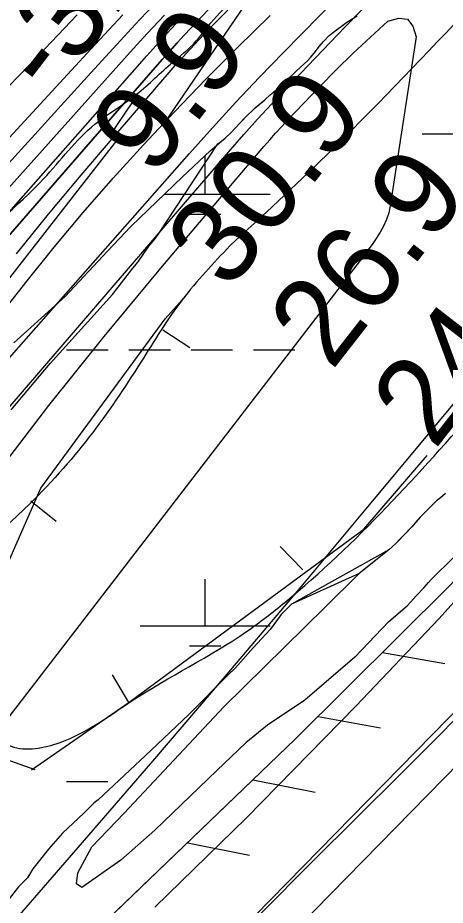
# Model space of a CAD drawing. Extents: x 3297735 to 3335592, y 670436 to 695807.
# Drawn here: x 3315898 to 3316227, y 684036 to 684720 of the extents above; entities that cross this region are included whole.
import ezdxf

# ---------------------------------------------------------------- set-up
doc = ezdxf.new("R2010")
doc.units = 0
for name, color, linetype in [('V-BORW-LINE', 7, 'Continuous'), ('V-FLOD-BASE', 7, 'Continuous'), ('V-LEVE-TOET', 7, 'Continuous'), ('V-RIVR-EDGE', 7, 'Continuous'), ('V-RIVR-RANG', 7, 'Continuous'), ('V-ROAD-CNTR', 7, 'Continuous'), ('V-RRAP-FSHR', 7, 'Continuous'), ('V-RRAP-RVMT', 7, 'Continuous'), ('V-SITE-VEGE', 7, 'Continuous'), ('V-SURV-LINE', 7, 'Continuous'), ('V-TOPO-DPTH', 7, 'Continuous'), ('V-TOPO-MAJR', 7, 'Continuous'), ('V-TOPO-MINR', 7, 'Continuous'), ('V-TOPO-SHOR', 7, 'Continuous'), ('V-TOPO-WATR', 7, 'Continuous'), ('V-UTIL-LINE', 7, 'Continuous'), ('V-WETL-SWMP', 7, 'Continuous')]:
    doc.layers.add(name, color=color, linetype=linetype)

msp = doc.modelspace()

# ---------------------------------------------------------------- linework, layer by layer
at = {"layer": 'V-BORW-LINE'}
for p, q in [((3316009.21, 684479.66), (3316030.15, 684466.01)), ((3315907.7, 684347.66), (3315927.24, 684332.06)), ((3316117.24, 684294.56), (3316099.81, 684312.48)), ((3315983.08, 684192.21), (3315970.41, 684213.77))]:
    msp.add_line(p, q, dxfattribs=at)
for points in [[(3315910.93, 684140.45), (3315857.23, 684159.32), (3315848.52, 684205.76), (3315915.29, 684357.44), (3316011.08, 684488.07), (3316024.29, 684502.77), (3316023.52, 684501.6)], [(3315908.03, 684140.45), (3315983.5, 684192.7), (3316164.27, 684325.84), (3316213.04, 684382.77)]]:
    msp.add_lwpolyline(points, dxfattribs=at)
msp.add_spline([(3316061.01, 684544.36), (3316135.34, 684614.19), (3316346.29, 684828.49), (3316466.3, 684935.52), (3316626.3, 685093.57), (3316788.38, 685244.33), (3316877.47, 685308.24), (3316969.6, 685374.9), (3317033.08, 685411.64), (3317049.18, 685376.6), (3317057.06, 685343.91), (3317039.84, 685309.76), (3316928.31, 685169.53), (3316829.65, 685056.06), (3316730.33, 684938.36), (3316434.29, 684621.25), (3316410.65, 684596.16), (3316253.94, 684422.11), (3316103.33, 684269.5), (3316073.91, 684247.09), (3315985.73, 684193.77), (3315930.13, 684161.55), (3315892.39, 684158.56), (3315864.27, 684183.3), (3315846.92, 684211.68), (3315835.32, 684240.32), (3315902.79, 684341.51), (3315992.43, 684454.77), (3316024.29, 684502.77), (3316061.01, 684544.36)], degree=3, dxfattribs=at)
at = {"layer": 'V-FLOD-BASE'}
msp.add_lwpolyline([(3316315.34, 684260.98), (3316264.14, 684208.97), (3316192.38, 684137.14), (3316124.72, 684069.8), (3316043.99, 683988.62), (3316006.61, 683952.7)], dxfattribs=at)
at = {"layer": 'V-LEVE-TOET'}
for points in [[(3316222.22, 684257.17), (3316265.85, 684305.74), (3316330.18, 684376.57), (3316380.31, 684430.43)], [(3316222.22, 684257.17), (3316157.94, 684189.45), (3316073.84, 684103.41), (3316003.2, 684034.57)]]:
    msp.add_lwpolyline(points, dxfattribs=at)
at = {"layer": 'V-RIVR-EDGE'}
msp.add_spline([(3314332.49, 682283.88), (3314344.9, 682287.34), (3314358.11, 682294.67), (3314374.42, 682306.27), (3314394.23, 682317.08), (3314408.21, 682327.13), (3314425.7, 682339.88), (3314434.25, 682347.62), (3314443.2, 682360.39), (3314457.6, 682381.68), (3314472.41, 682411.9), (3314491.89, 682447.14), (3314503.96, 682468.44), (3314519.93, 682495.54), (3314540.57, 682530.4), (3314569.78, 682579.57), (3314586.92, 682612.5), (3314605.25, 682653.56), (3314623.97, 682696.17), (3314633.36, 682728.33), (3314641.57, 682755.46), (3314653.64, 682774.82), (3314666.86, 682788.36), (3314689.79, 682808.86), (3314699.9, 682821.24), (3314716.62, 682840.2), (3314742.69, 682874.26), (3314774.59, 682914.13), (3314793.27, 682940.45), (3314809.22, 682961.74), (3314829.46, 682991.55), (3314848.16, 683027.19), (3314871.52, 683064.75), (3314895.3, 683112.39), (3314930.72, 683167.75), (3314952.14, 683204.16), (3315057.23, 683357.85), (3315078.23, 683381.84), (3315092.99, 683392.28), (3315101.15, 683395.75), (3315113.56, 683398.05), (3315130.23, 683396.45), (3315136.44, 683396.05), (3315142.65, 683398.75), (3315151.58, 683404.93), (3315172.97, 683426.6), (3315192.78, 683442.06), (3315207.17, 683456.37), (3315216.51, 683472.25), (3315223.52, 683484.25), (3315237.14, 683502.83), (3315242.2, 683511.35), (3315243.01, 683524.54), (3315244.19, 683529.19), (3315255.48, 683547.77), (3315279.6, 683579.13), (3315294, 683598.87), (3315305.28, 683613.19), (3315309.97, 683627.14), (3315311.93, 683637.22), (3315317.77, 683644.96), (3315323.59, 683648.05), (3315323.6, 683652.31), (3315326.33, 683655.8), (3315330.61, 683660.83), (3315336.05, 683665.85), (3315339.95, 683675.54), (3315343.47, 683686.39), (3315346.59, 683695.69), (3315347.02, 683710.43), (3315347.43, 683722.45), (3315345.14, 683737.19), (3315345.17, 683749.99), (3315346.75, 683761.23), (3315349.48, 683764.32), (3315349.87, 683767.43), (3315354.17, 683779.05), (3315358.47, 683794.55), (3315362.36, 683800.36), (3315370.14, 683808.48), (3315374.42, 683815.84), (3315383.4, 683837.92), (3315387.32, 683854.98), (3315386.95, 683864.67), (3315385.03, 683871.27), (3315388.14, 683875.14), (3315392.8, 683876.29), (3315394.75, 683880.94), (3315403.32, 683896.43), (3315419.29, 683923.54), (3315433.69, 683947.55), (3315437.2, 683954.52), (3315436.83, 683961.11), (3315438, 683964.99), (3315450.86, 683988.61), (3315458.62, 683992.47), (3315462.51, 683995.17), (3315464.08, 684002.54), (3315468.77, 684016.49), (3315478.5, 684033.53), (3315498.34, 684056.75), (3315513.5, 684070.67), (3315521.28, 684082.29), (3315523.23, 684087.32), (3315534.89, 684097.76), (3315545.01, 684110.54), (3315557.06, 684124.08), (3315577.68, 684151.17), (3315590.51, 684164.33), (3315598.31, 684180.21), (3315604.16, 684192.6), (3315609.61, 684201.51), (3315623.63, 684224.74), (3315637.65, 684249.92), (3315651.66, 684270.43), (3315661.01, 684285.92), (3315665.69, 684296.38), (3315668.82, 684306.85), (3315671.54, 684310.72), (3315680.49, 684322.72), (3315685.93, 684326.58), (3315687.49, 684332.01), (3315687.51, 684337.44), (3315690.62, 684340.92), (3315706.17, 684356.78), (3315715.11, 684366.84), (3315728.72, 684382.71), (3315735.34, 684392), (3315740.79, 684400.13), (3315746.24, 684410.2), (3315754.02, 684419.87), (3315767.64, 684436.9), (3315797.18, 684465.14), (3315824.41, 684496.87), (3315835.68, 684508.87), (3315845.4, 684518.93), (3315855.91, 684533.25), (3315917.34, 684595.92), (3315957, 684638.09), (3315987.3, 684659.73), (3316015.28, 684684.48), (3316035.1, 684702.27), (3316044.05, 684713.5), (3316063.1, 684733.62), (3316100.42, 684768.43), (3316125.29, 684791.63), (3316138.51, 684803.62), (3316150.97, 684823.37), (3316159.55, 684843.13), (3316165.42, 684865.99), (3316173.99, 684881.48), (3316197.71, 684908.18), (3316229.61, 684945.33), (3316249.82, 684965.06), (3316275.47, 684987.88), (3316301.52, 685015.35), (3316311.24, 685022.31), (3316314.74, 685028.11), (3316324.84, 685037.01), (3316331.06, 685041.26), (3316337.27, 685045.12), (3316343.88, 685050.92), (3316349.72, 685059.83), (3316371.5, 685083.43), (3316388.59, 685096.18), (3316398.7, 685107.41), (3316416.19, 685122.87), (3316443.39, 685146.08), (3316453.89, 685155.74), (3316462.82, 685158.82), (3316468.64, 685163.46), (3316479.54, 685177.01), (3316494.69, 685189.77), (3316513.34, 685202.13), (3316536.65, 685221.08), (3316559.19, 685238.47), (3316587.17, 685262.45), (3316636.9, 685301.49), (3316712.28, 685357.54), (3316745.31, 685384.99), (3316768.23, 685402.39), (3316780.67, 685413.21), (3316806.33, 685440.68), (3316819.16, 685455.39), (3316844.44, 685481.7), (3316866.97, 685499.48), (3316882.51, 685511.08), (3316905.85, 685537.39), (3316931.9, 685564.08), (3316969.21, 685598.5), (3316985.92, 685613.59), (3317001.86, 685628.67), (3317017.8, 685644.53), (3317028.68, 685652.65), (3317037.23, 685661.16), (3317052.77, 685673.53), (3317075.3, 685687.82), (3317092.39, 685696.31), (3317103.26, 685703.27), (3317111.03, 685709.84), (3317130.87, 685733.84), (3317147.6, 685754.74), (3317177.16, 685789.18), (3317206.31, 685816.64), (3317272.79, 685885.12), (3317325.67, 685938.89), (3317356.77, 685972.16), (3317386.71, 686002.34), (3317409.64, 686022.45), (3317459.38, 686063.82), (3317493.18, 686088.94), (3317516.11, 686108.66), (3317520.01, 686116.02), (3317520.41, 686123), (3317527.04, 686135.78), (3317538.34, 686157.08), (3317553.89, 686174.89), (3317576.04, 686194.22), (3317585.76, 686203.89), (3317597.05, 686222.09), (3317609.5, 686237.57), (3317632.05, 686261.95), (3317642.16, 686270.84), (3317659.25, 686280.88), (3317668.58, 686290.17), (3317678.68, 686299.45), (3317692.67, 686308.33), (3317712.1, 686324.19), (3317733.86, 686344.3), (3317749.03, 686362.49), (3317772.75, 686387.25), (3317794.13, 686406.59), (3317815.49, 686421.66), (3317821.72, 686429.79), (3317831.45, 686444.5), (3317837.3, 686456.89), (3317843.89, 686458.43), (3317852.43, 686461.9), (3317865.64, 686468.46), (3317881.56, 686479.28), (3317892.45, 686489.33), (3317902.56, 686501.72), (3317906.85, 686510.63), (3317912.32, 686528.84), (3317916.61, 686539.69), (3317920.89, 686544.72), (3317931.77, 686551.67), (3317955.46, 686567.51), (3317973.73, 686582.98), (3317979.95, 686591.88), (3317987.35, 686602.72), (3318007.57, 686624.78), (3318020.39, 686634.83), (3318018.46, 686637.55), (3318030.91, 686653.42), (3318034.78, 686650.69), (3318039.45, 686656.89), (3318050.33, 686664.62), (3318082.55, 686680.82), (3318124.1, 686700.89), (3318142.75, 686715.97), (3318149.36, 686724.09), (3318148.6, 686727.59), (3318152.1, 686732.62), (3318161.82, 686744.62), (3318168.45, 686756.23), (3318174.67, 686766.3), (3318184.4, 686779.46), (3318196.08, 686795.33), (3318211.63, 686812.75), (3318220.97, 686823.97), (3318223.7, 686833.27), (3318227.6, 686840.63), (3318232.66, 686847.21), (3318235.79, 686857.67), (3318240.07, 686864.64), (3318252.91, 686883.22), (3318274.69, 686907.6), (3318298.01, 686928.49), (3318327.13, 686944.7), (3318349.26, 686951.63), (3318362.06, 686955.09), (3318370.22, 686961.27), (3318383.46, 686983.73), (3318391.25, 686996.51), (3318395.14, 686999.99), (3318401.73, 686999.97), (3318407.55, 687001.12), (3318412.6, 687003.82), (3318416.49, 687008.86), (3318422.71, 687016.98), (3318440.6, 687037.49), (3318448.75, 687040.19), (3318453.03, 687042.89), (3318455.76, 687051.42), (3318462.38, 687060.32), (3318484.92, 687082.76), (3318499.31, 687098.23), (3318510.59, 687111), (3318518.77, 687124.94), (3318525, 687134.62), (3318537.83, 687148.55), (3318566.2, 687172.14), (3318582.53, 687190.71), (3318592.64, 687203.1), (3318612.48, 687228.64), (3318628.44, 687251.87), (3318642.05, 687266.57), (3318646.35, 687279.75), (3318655.68, 687290.58), (3318665.01, 687298.71), (3318672.79, 687309.16), (3318676.7, 687321.17), (3318685.65, 687333.94), (3318691.49, 687344.4), (3318699.27, 687352.91), (3318716.37, 687367.22), (3318716.79, 687379.24), (3318717.6, 687392.04), (3318724.22, 687404.82), (3318732, 687415.66), (3318742.88, 687423.77), (3318760.35, 687430.71), (3318770.05, 687431.07), (3318780.9, 687428.33), (3318786.73, 687436.46), (3318804.23, 687454.26), (3318817.46, 687473.23), (3318829.91, 687487.55), (3318848.96, 687509.6), (3318869.19, 687534.37), (3318894.08, 687564.56), (3318929.49, 687611.78), (3318945.82, 687629.19), (3318962.93, 687646.99), (3318977.7, 687660.53), (3318993.65, 687679.88), (3319024.36, 687709.28), (3319059.37, 687753.01), (3319086.2, 687782.03), (3319108.76, 687809.51), (3319125.86, 687827.3), (3319135.21, 687842.41), (3319146.89, 687859.44), (3319161.67, 687877.63), (3319172.56, 687889.63), (3319185.79, 687908.6), (3319206.81, 687940.73), (3319238.34, 687987.58), (3319258.18, 688014.29), (3319282.31, 688048.74), (3319299.82, 688074.29), (3319310.71, 688085.9), (3319319.65, 688093.25), (3319326.26, 688101.37), (3319337.16, 688116.08), (3319351.92, 688127.68), (3319358.93, 688137.36), (3319372.55, 688156.33), (3319390.83, 688181.1), (3319409.12, 688207.04), (3319418.85, 688220.59), (3319428.57, 688231.03), (3319452.68, 688254.63), (3319466.67, 688269.33), (3319477.96, 688285.59), (3319487.29, 688294.49), (3319498.17, 688304.55), (3319498.19, 688312.3), (3319502.08, 688317.33), (3319523.48, 688343.65), (3319546.04, 688372.29), (3319572.1, 688405.58), (3319583.39, 688420.29), (3319604.77, 688443.12), (3319614.49, 688453.95), (3319630.05, 688470.2), (3319645.61, 688490.33), (3319664.28, 688513.94), (3319677.9, 688534.07), (3319689.59, 688553.04), (3319707.1, 688579.37), (3319721.91, 688607.25)], degree=3, dxfattribs=at)
at = {"layer": 'V-ROAD-CNTR'}
msp.add_spline([(3318355.38, 686051.3), (3318152.32, 685849.21), (3317971.77, 685680.36), (3317879.74, 685589.85), (3317723.99, 685436.46), (3317466.16, 685164.57), (3316895.44, 684580.91), (3316387.02, 684055.72), (3316009.45, 683669.58), (3315932.19, 683586.32), (3315870.39, 683508.68), (3315498.43, 682865.39)], degree=3, dxfattribs=at)
at = {"layer": 'V-RRAP-FSHR'}
for p, q in [((3316178.53, 684230.91), (3316226.6, 684222.35)), ((3316128.95, 684181.49), (3316177.03, 684172.93)), ((3316078.79, 684132.67), (3316126.7, 684123.22)), ((3316028.31, 684084.18), (3316076.21, 684074.73))]:
    msp.add_line(p, q, dxfattribs=at)
msp.add_lwpolyline([(3316870.31, 684948.43), (3316746.17, 684816.33), (3316492.68, 684562.45), (3316230.13, 684282.35), (3316111.42, 684164), (3315934.4, 683993.98)], dxfattribs=at)
at = {"layer": 'V-RRAP-RVMT'}
for p, q in [((3316082.93, 684745.65), (3316009.75, 684638.01)), ((3315985.34, 684654.48), (3315968.77, 684629.86)), ((3316009.75, 684638.01), (3315985.34, 684654.48)), ((3315968.77, 684629.86), (3315974, 684625.73)), ((3315974, 684625.73), (3315884.66, 684511.37))]:
    msp.add_line(p, q, dxfattribs=at)
at = {"layer": 'V-SITE-VEGE'}
for points in [[(3315892.36, 684417.9), (3315922.52, 684453.62), (3315970.54, 684506.88), (3315986.29, 684527.17), (3315990.4, 684532.07), (3315998.6, 684543.96), (3316002.03, 684548.16), (3316006.13, 684553.76), (3316051.77, 684623.09), (3316054.56, 684625.05), (3316057.34, 684627.36), (3316062.02, 684631.79), (3316065.14, 684634.98), (3316068.96, 684639.23), (3316075.02, 684645.6), (3316077.8, 684648.09), (3316080.58, 684650.75), (3316087.88, 684656.79), (3316092.04, 684660.69), (3316094.65, 684662.82), (3316098.47, 684666.19), (3316106.46, 684673.46), (3316109.93, 684677), (3316112.36, 684679.13), (3316120.69, 684686.94), (3316123.29, 684689.77), (3316126.93, 684694.02), (3316129.69, 684697.9), (3316133.16, 684701.8), (3316137.49, 684706.4), (3316140.79, 684709.06), (3316151.05, 684716.71), (3316159.06, 684721.53)], [(3316227.25, 684353.48), (3316223.27, 684350.06), (3316220.24, 684347.78), (3316217.54, 684345.18), (3316211.34, 684338.85), (3316207.68, 684335.28), (3316201.18, 684327.82), (3316194.51, 684320.68), (3316191.33, 684317.6), (3316189.1, 684315.16), (3316183.54, 684309.96), (3316108.42, 684268.2), (3316100.44, 684260.24), (3316091.97, 684248.59), (3316078.93, 684234.57), (3316065.21, 684219.16), (3316059.72, 684213.55), (3316029.5, 684183.38), (3315999.95, 684155.31), (3315959.41, 684117.4), (3315956.49, 684115.11), (3315948.49, 684106.97), (3315932.13, 684091.73), (3315921.25, 684079.28), (3315909.02, 684064.07), (3315904.96, 684057.17), (3315898.15, 684050.24), (3315887.28, 684036.42)]]:
    msp.add_lwpolyline(points, dxfattribs=at)
at = {"layer": 'V-SURV-LINE'}
for points in [[(3315806.04, 683748.3), (3317921.1, 685907.57)], [(3317942.54, 685886.58), (3315827.47, 683727.31)]]:
    msp.add_lwpolyline(points, dxfattribs=at)
at = {"layer": 'V-TOPO-DPTH'}
for points in [[(3316053.45, 684736.26), (3316026.12, 684706.99), (3316020.37, 684700.76), (3316014.65, 684694.49), (3316009, 684688.15), (3316003.4, 684681.78), (3315802.38, 684450.91)], [(3316053.45, 684736.26), (3316026.12, 684706.99), (3316020.37, 684700.76), (3316014.65, 684694.49), (3316009, 684688.15), (3316003.4, 684681.78), (3315802.38, 684450.91)], [(3315580.44, 684104.57), (3315903.82, 684516.18), (3315925.7, 684543.34), (3315948.02, 684570.14), (3315970.98, 684596.38), (3315994.38, 684622.26), (3316018.32, 684647.64), (3316042.54, 684672.74), (3316067.2, 684697.42), (3316092.14, 684721.82)], [(3316010.51, 684722.26), (3315997.29, 684707.93), (3315984.16, 684693.5), (3315971.1, 684679.02), (3315689.82, 684364.85)], [(3315689.82, 684364.85), (3315971.1, 684679.02), (3315984.16, 684693.5), (3315997.29, 684707.93), (3316010.51, 684722.26)], [(3315875.87, 684611.41), (3315935.98, 684676.53), (3315957.26, 684699.49), (3315978.59, 684722.41)], [(3315978.59, 684722.41), (3315957.26, 684699.49), (3315935.98, 684676.53), (3315875.87, 684611.41)], [(3315883.14, 684659.86), (3315898.34, 684675.35), (3315913.4, 684690.97), (3315928.39, 684706.68), (3315943.31, 684722.44)], [(3315943.31, 684722.44), (3315928.39, 684706.68), (3315913.4, 684690.97), (3315898.34, 684675.35), (3315883.14, 684659.86)]]:
    msp.add_lwpolyline(points, dxfattribs=at)
at = {"layer": 'V-TOPO-MAJR'}
for points in [[(3315841.78, 683963), (3315944, 684080.51), (3316001.65, 684147.23), (3316059.01, 684214.22), (3316115.91, 684281.59), (3316172.51, 684349.21), (3316268.97, 684465.23), (3316276.99, 684475.13), (3316284.85, 684485.16), (3316292.45, 684495.38), (3316299.89, 684505.74), (3316591.95, 685054.41)], [(3315879.83, 684367.15), (3315921.43, 684421.3), (3315964.21, 684474.52), (3316007.77, 684527.13), (3316087.16, 684620.86), (3316091.67, 684626.09), (3316096.24, 684631.26), (3316100.91, 684636.35), (3316105.64, 684641.39), (3316130.27, 684667.16), (3316143.01, 684680.12), (3316155.97, 684692.86), (3316169.26, 684705.25), (3316182.77, 684717.4), (3316191.17, 684719.75), (3316197.89, 684719.05), (3316202.08, 684713.76), (3316204.6, 684705.41), (3316184.56, 684575.27), (3316183.37, 684569.85), (3316181.75, 684564.61), (3316179.48, 684559.6), (3316176.78, 684554.76), (3316173.68, 684550.09), (3316170.51, 684545.48), (3316167.23, 684540.94), (3316163.87, 684536.46), (3315743.57, 683990.3)]]:
    msp.add_lwpolyline(points, dxfattribs=at)
at = {"layer": 'V-TOPO-MINR'}
for points in [[(3315856.14, 684418.61), (3316029.89, 684615.63), (3316047.61, 684635.41), (3316065.53, 684655), (3316083.77, 684674.3), (3316102.2, 684693.41), (3316172.33, 684764.95)], [(3315611.56, 684095.16), (3316061.45, 684618.34), (3316071.84, 684630.23), (3316082.35, 684642), (3316093.05, 684653.61), (3316103.87, 684665.11), (3316149.83, 684713.18), (3316184.03, 684748.31)], [(3315816.44, 684526.56), (3315953.91, 684677.74), (3315970.98, 684696.41), (3315988.12, 684715.03), (3316005.35, 684733.55)], [(3315896.51, 684538.15), (3315921.17, 684568.66), (3315946.28, 684598.78), (3315971.7, 684628.66), (3316018.9, 684683.28), (3316020.96, 684685.65), (3316023.05, 684687.99), (3316025.15, 684690.31), (3316027.28, 684692.62), (3316037.38, 684703.43), (3316044.63, 684711.07), (3316051.97, 684718.62), (3316059.44, 684726.04)], [(3315545.98, 684179.02), (3315987.65, 684680.36), (3315996.88, 684690.74), (3316006.16, 684701.06), (3316015.53, 684711.3), (3316024.97, 684721.48)], [(3315580.44, 684104.57), (3315903.82, 684516.18), (3315925.7, 684543.34), (3315948.02, 684570.14), (3315970.98, 684596.38), (3315994.38, 684622.26), (3316018.32, 684647.64), (3316042.54, 684672.74), (3316067.2, 684697.42), (3316092.14, 684721.82)], [(3315689.82, 684364.85), (3315971.1, 684679.02), (3315984.16, 684693.5), (3315997.29, 684707.93), (3316010.51, 684722.26)], [(3315875.87, 684611.41), (3315935.98, 684676.53), (3315957.26, 684699.49), (3315978.59, 684722.41)], [(3315883.14, 684659.86), (3315898.34, 684675.35), (3315913.4, 684690.97), (3315928.39, 684706.68), (3315943.31, 684722.44)]]:
    msp.add_lwpolyline(points, dxfattribs=at)
at = {"layer": 'V-TOPO-SHOR'}
for points in [[(3316227.25, 684353.48), (3316223.27, 684350.06), (3316220.24, 684347.78), (3316217.54, 684345.18), (3316213.88, 684341.45), (3316211.34, 684338.85), (3316207.68, 684335.28), (3316205.3, 684332.52), (3316201.18, 684327.82), (3316196.57, 684322.95), (3316194.51, 684320.68), (3316191.33, 684317.59), (3316189.1, 684315.16), (3316185.76, 684312.07), (3316183.54, 684309.96), (3316160.53, 684291.7)], [(3316183.46, 684254.77), (3316197.49, 684266.9), (3316200.35, 684269.82), (3316204.63, 684274.53), (3316210.35, 684280.85), (3316214.16, 684284.75), (3316216.23, 684287.02), (3316220.04, 684290.92), (3316223.85, 684294.81), (3316226.08, 684296.92), (3316234.98, 684305.69)], [(3316183.46, 684254.77), (3316157.3, 684227.36), (3316118.68, 684194.22), (3316090.07, 684174.79), (3316073.31, 684161.29), (3316051.04, 684140.02), (3316003.22, 684094), (3315976.86, 684070.88), (3315947.02, 684049.81), (3315942.73, 684052.47), (3315943.74, 684061.05), (3315954.57, 684081.09), (3315979.5, 684107.07), (3316056.33, 684188.88), (3316134.39, 684265.79), (3316160.53, 684291.7)]]:
    msp.add_lwpolyline(points, dxfattribs=at)
at = {"layer": 'V-TOPO-WATR'}
msp.add_lwpolyline([(3315802.38, 684450.91), (3316003.4, 684681.78), (3316009, 684688.15), (3316014.65, 684694.49), (3316020.37, 684700.76), (3316026.12, 684706.99), (3316053.45, 684736.26)], dxfattribs=at)
at = {"layer": 'V-UTIL-LINE'}
msp.add_lwpolyline([(3318145.82, 686220.63), (3318107.51, 686192.48), (3318063.95, 686160.84), (3317864.65, 685970.49), (3317614.93, 685710.93), (3317290.19, 685394.88), (3317065.47, 685157.7), (3316950.31, 685033.56), (3316746.17, 684816.33), (3316492.68, 684562.45), (3316230.13, 684282.35), (3316111.42, 684164), (3315925.36, 683985.3), (3315773.08, 683829.61), (3315717.44, 683771.38), (3315512.78, 683434.24), (3315018.16, 682530.94), (3314710.57, 681996.52), (3314667.46, 681915.84)], dxfattribs=at)
at = {"layer": 'V-WETL-SWMP'}
for p, q in [((3316209.05, 684630.55), (3316241.04, 684630.55)), ((3316041.99, 684584.12), (3316042, 684613.91)), ((3316010.62, 684584.12), (3316091.99, 684584.12)), ((3316029.99, 684568.69), (3316053.99, 684568.69)), ((3315935.14, 684464.06), (3315967.13, 684464.06)), ((3315983.13, 684464.06), (3316015.13, 684464.06)), ((3316031.12, 684464.06), (3316063.12, 684464.06)), ((3316079.12, 684464.06), (3316111.12, 684464.06)), ((3316041.92, 684251.48), (3316041.93, 684287.47)), ((3315991.93, 684251.48), (3316091.92, 684251.48)), ((3316029.92, 684236.05), (3316053.92, 684236.05)), ((3315935.07, 684131.42), (3315967.06, 684131.42))]:
    msp.add_line(p, q, dxfattribs=at)
for points in [[(3315894.41, 684469.5), (3315934.13, 684505.31), (3315966.78, 684540.25), (3315984.66, 684559.31), (3316024.36, 684597.47), (3316045.83, 684617.67), (3316054.56, 684625.05), (3316057.34, 684627.36), (3316062.02, 684631.79), (3316065.14, 684634.98), (3316068.96, 684639.23), (3316071.56, 684641.89), (3316075.02, 684645.6), (3316077.8, 684648.09), (3316080.58, 684650.75), (3316085.1, 684654.48), (3316087.88, 684656.79), (3316092.04, 684660.69), (3316094.65, 684662.82), (3316098.47, 684666.19), (3316104.03, 684671.33), (3316106.46, 684673.46), (3316109.93, 684677.01), (3316112.36, 684679.13), (3316114.79, 684681.44), (3316118.43, 684684.81), (3316120.69, 684686.94), (3316123.29, 684689.77), (3316126.93, 684694.02), (3316129.69, 684697.9), (3316133.16, 684701.8), (3316137.49, 684706.4), (3316140.79, 684709.06), (3316143.23, 684710.84), (3316147.75, 684714.22), (3316151.05, 684716.71), (3316154.54, 684718.85), (3316159.07, 684721.53)], [(3316227.25, 684353.47), (3316223.27, 684350.06), (3316220.24, 684347.78), (3316217.54, 684345.18), (3316213.88, 684341.45), (3316211.34, 684338.85), (3316207.68, 684335.28), (3316205.3, 684332.52), (3316201.18, 684327.82), (3316196.57, 684322.95), (3316194.51, 684320.68), (3316191.33, 684317.59), (3316189.1, 684315.16), (3316185.76, 684312.07), (3316183.54, 684309.96), (3316160.53, 684291.7), (3316108.42, 684268.2), (3316100.44, 684260.24), (3316091.97, 684248.59), (3316078.93, 684234.57), (3316065.21, 684219.16), (3316059.72, 684213.55), (3316029.5, 684183.38), (3315999.96, 684155.31)], [(3315999.96, 684155.31), (3315959.41, 684117.4), (3315956.39, 684115.01), (3315948.48, 684106.97), (3315932.13, 684091.73), (3315921.25, 684079.28), (3315909.02, 684064.07), (3315904.96, 684057.17), (3315898.15, 684050.24), (3315887.28, 684036.42)]]:
    msp.add_lwpolyline(points, dxfattribs=at)

# ---------------------------------------------------------------- texts
at = {"layer": 'V-RIVR-RANG'}
for s, rotation, p in [('-32', 52.37494, (3315923.74, 684657.92)), ('9.9', 52.37494, (3316002.15, 684595.84)), ('30.9', 52.08833, (3316060.34, 684508.5)), ('26.9', 52.08833, (3316139.39, 684447.26)), ('24.8', 52.08833, (3316218.6, 684386.22))]:
    msp.add_text(s, height=67, rotation=rotation, dxfattribs=at).set_placement(p)

doc.saveas('drawing.dxf')
